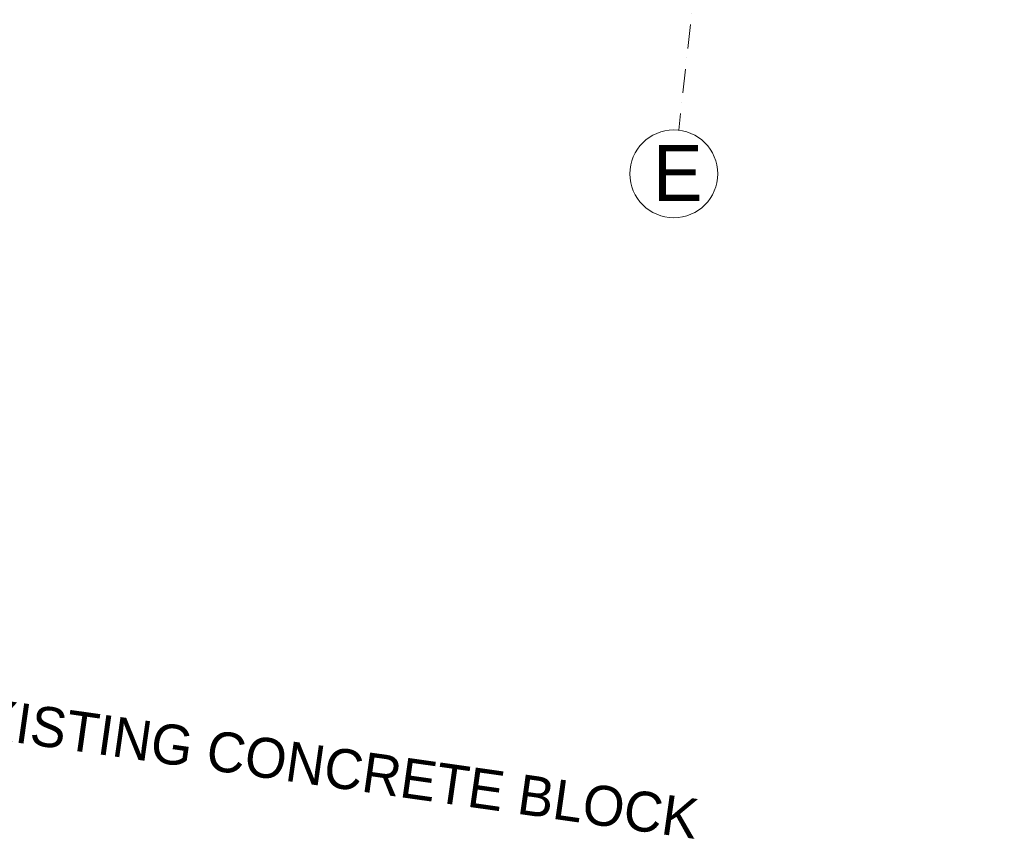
# Model space of a CAD drawing. Header units: millimetres. Extents: x -115474967 to 444143, y -74377 to 241828222.
# Tile 512 of 590: x 314362 to 320527, y 226063 to 231178. Entities that reach past the tile are written whole.
import ezdxf

# ---------------------------------------------------------------- set-up
doc = ezdxf.new("R2010")
doc.units = ezdxf.units.MM
doc.header["$MEASUREMENT"] = 0
doc.linetypes.add('Dot & Dashed', pattern=[280, 150, -60, 0, -70])
doc.layers.add('A_SURVEY_Pen_No__6', color=7, linetype='Continuous', lineweight=5)
doc.layers.add('C-GRID _Pen_No__5', color=7, linetype='Continuous', lineweight=5)
doc.styles.add('GENERATED_STYLE_1', font='GOTHIC.TTF')

msp = doc.modelspace()

# ---------------------------------------------------------------- linework, layer by layer
at = {"layer": 'C-GRID _Pen_No__5', "color": 4, "linetype": 'Dot & Dashed', "lineweight": 5}
for p, q in [((320527.05117, 248683.31314), (318487.96552, 230485.36431)), ((318487.96552, 230485.36431), (318487.96574, 230485.36629))]:
    msp.add_line(p, q, dxfattribs=at)
at = {"layer": 'C-GRID _Pen_No__5', "color": 4, "linetype": 'Continuous', "lineweight": 5}
msp.add_circle((318457.34354, 230212.07656), 275, dxfattribs=at)

# ---------------------------------------------------------------- texts
at = {"layer": 'A_SURVEY_Pen_No__6', "color": 7, "linetype": 'Continuous', "lineweight": 5, "insert": (316253.51165, 226502.84895), "char_height": 250, "attachment_point": 5, "rotation": 351.912838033, "style": 'GENERATED_STYLE_1'}
msp.add_mtext('\\A1;{\\pqc;\\fCentury Gothic|b0|i0|c0|p34;EXISTING CONCRETE BLOCK}', dxfattribs=at)
at = {"layer": 'C-GRID _Pen_No__5', "color": 4, "linetype": 'Continuous', "lineweight": 5, "insert": (318325.57854, 230392.10008), "char_height": 350, "attachment_point": 1, "style": 'GENERATED_STYLE_1'}
msp.add_mtext('\\A1;{\\pql;\\pt0;\\fCentury Gothic|b0|i0|c0|p34;E}', dxfattribs=at)

doc.saveas('drawing.dxf')
